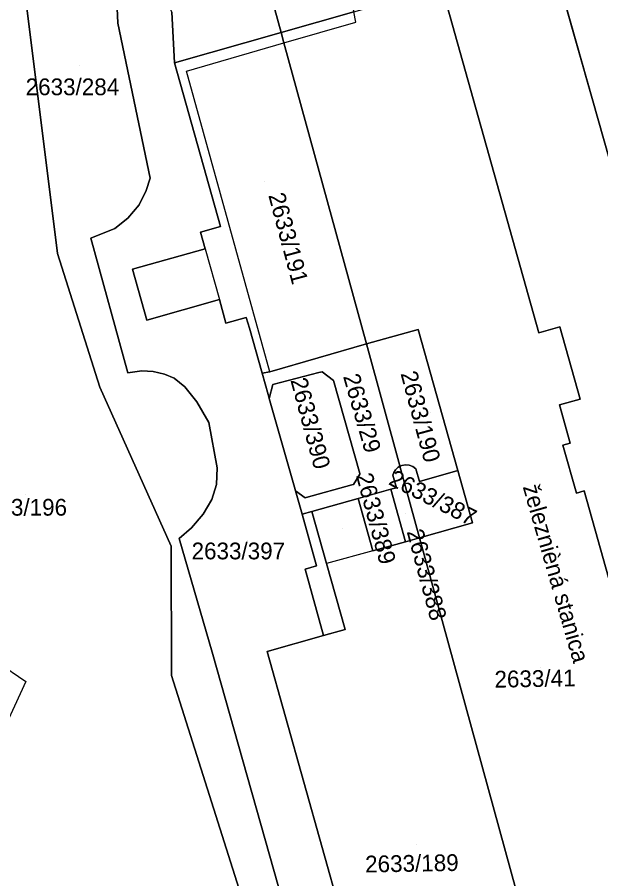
# Model space of a CAD drawing. Extents: x -263423 to -261326, y -1240067 to -1237864.
# Drawn here: x -262118.7 to -262049.1, y -1239373.9 to -1239271.2 of the extents above; entities that cross this region are included whole.
import ezdxf

# ---------------------------------------------------------------- set-up
doc = ezdxf.new("R2010")
doc.units = 0
for name, color, linetype in [('body_kn', 7, 'Continuous'), ('kladpar_druhypozemkov', 7, 'Continuous'), ('kladpar_hranice', 7, 'Continuous'), ('kladpar_parcelnecisla', 7, 'Continuous'), ('kladpar_plochy', 7, 'Continuous'), ('kladpar_sipky', 7, 'Continuous'), ('popisy', 7, 'Continuous'), ('tarchy_linie', 7, 'Continuous'), ('zappar_hrandruhpozemk', 7, 'Continuous')]:
    doc.layers.add(name, color=color, linetype=linetype)

msp = doc.modelspace()

# ---------------------------------------------------------------- linework, layer by layer
at = {"layer": 'body_kn'}
for p, q in [((-262106.7, -1239271.87), (-262106.7, -1239271.87)), ((-262078.3, -1239271.75), (-262078.3, -1239271.75)), ((-262078.3, -1239271.75), (-262078.3, -1239271.75)), ((-262087.22, -1239272.99), (-262087.22, -1239272.99)), ((-262086.89, -1239274.2), (-262086.89, -1239274.2)), ((-262086.89, -1239274.2), (-262086.89, -1239274.2)), ((-262099.93, -1239276.59), (-262099.93, -1239276.59)), ((-262098.49, -1239277.6), (-262098.49, -1239277.6)), ((-262098.49, -1239277.6), (-262098.49, -1239277.6)), ((-262102.85, -1239290.34), (-262102.85, -1239290.34)), ((-262103.32, -1239291.81), (-262103.32, -1239291.81)), ((-262104.16, -1239293.53), (-262104.16, -1239293.53)), ((-262105.5, -1239295.14), (-262105.5, -1239295.14)), ((-262094.43, -1239296.13), (-262094.43, -1239296.13)), ((-262107.04, -1239296.36), (-262107.04, -1239296.36)), ((-262096.84, -1239296.81), (-262096.84, -1239296.81)), ((-262109.92, -1239297.5), (-262109.92, -1239297.5)), ((-262096.28, -1239298.78), (-262096.28, -1239298.78)), ((-262096.28, -1239298.78), (-262096.28, -1239298.78)), ((-262113.88, -1239299.33), (-262113.88, -1239299.33)), ((-262104.95, -1239301.22), (-262104.95, -1239301.22)), ((-262094.58, -1239304.84), (-262094.58, -1239304.84)), ((-262103.24, -1239307.28), (-262103.24, -1239307.28)), ((-262091.38, -1239306.96), (-262091.38, -1239306.96)), ((-262093.79, -1239307.64), (-262093.79, -1239307.64)), ((-262090.97, -1239308.26), (-262090.97, -1239308.26)), ((-262070.86, -1239308.39), (-262070.86, -1239308.39)), ((-262053.97, -1239308.09), (-262053.97, -1239308.09)), ((-262056.45, -1239308.79), (-262056.45, -1239308.79)), ((-262056.45, -1239308.79), (-262056.45, -1239308.79)), ((-262077.04, -1239310.13), (-262077.04, -1239310.13)), ((-262077.04, -1239310.13), (-262077.04, -1239310.13)), ((-262105.49, -1239313.57), (-262105.49, -1239313.57)), ((-262103.81, -1239313.33), (-262103.81, -1239313.33)), ((-262102.46, -1239313.42), (-262102.46, -1239313.42)), ((-262089.49, -1239313.63), (-262089.49, -1239313.63)), ((-262088.56, -1239313.47), (-262088.56, -1239313.47)), ((-262088.56, -1239313.47), (-262088.56, -1239313.47)), ((-262082.73, -1239313.55), (-262082.73, -1239313.55)), ((-262082.32, -1239313.44), (-262082.32, -1239313.44)), ((-262101.11, -1239313.73), (-262101.11, -1239313.73)), ((-262099.97, -1239314.2), (-262099.97, -1239314.2)), ((-262080.95, -1239314.49), (-262080.95, -1239314.49)), ((-262108.84, -1239315.27), (-262108.84, -1239315.27)), ((-262098.69, -1239315.23), (-262098.69, -1239315.23)), ((-262088.18, -1239314.97), (-262088.18, -1239314.97)), ((-262088.77, -1239316.16), (-262088.77, -1239316.16)), ((-262088.65, -1239316.62), (-262088.65, -1239316.62)), ((-262088.65, -1239316.62), (-262088.65, -1239316.62)), ((-262051.55, -1239316.7), (-262051.55, -1239316.7)), ((-262097.26, -1239317.04), (-262097.26, -1239317.04)), ((-262054.01, -1239317.39), (-262054.01, -1239317.39)), ((-262095.84, -1239319.5), (-262095.84, -1239319.5)), ((-262053.59, -1239322.21), (-262053.59, -1239322.21)), ((-262052.72, -1239321.96), (-262052.72, -1239321.96)), ((-262094.84, -1239324.89), (-262094.84, -1239324.89)), ((-262073.25, -1239324.83), (-262073.25, -1239324.83)), ((-262073.05, -1239324.67), (-262073.05, -1239324.67)), ((-262073.04, -1239324.72), (-262073.04, -1239324.72)), ((-262073.04, -1239324.72), (-262073.04, -1239324.72)), ((-262072.83, -1239324.61), (-262072.83, -1239324.61)), ((-262072.38, -1239324.53), (-262072.38, -1239324.53)), ((-262071.93, -1239324.57), (-262071.93, -1239324.57)), ((-262071.51, -1239324.73), (-262071.51, -1239324.73)), ((-262077.83, -1239325.6), (-262077.83, -1239325.6)), ((-262077.82, -1239325.65), (-262077.82, -1239325.65)), ((-262073.87, -1239325.79), (-262073.87, -1239325.79)), ((-262073.76, -1239325.46), (-262073.76, -1239325.46)), ((-262073.57, -1239325.14), (-262073.57, -1239325.14)), ((-262071.14, -1239325.03), (-262071.14, -1239325.03)), ((-262066.13, -1239325.23), (-262066.13, -1239325.23)), ((-262066.13, -1239325.23), (-262066.13, -1239325.23)), ((-262094.91, -1239326.9), (-262094.91, -1239326.9)), ((-262078.78, -1239326.94), (-262078.78, -1239326.94)), ((-262078.58, -1239326.88), (-262078.58, -1239326.88)), ((-262070.72, -1239326.52), (-262070.72, -1239326.52)), ((-262085.63, -1239327.2), (-262085.63, -1239327.2)), ((-262085.51, -1239327.64), (-262085.51, -1239327.64)), ((-262074.12, -1239327.47), (-262074.12, -1239327.47)), ((-262074.12, -1239327.47), (-262074.12, -1239327.47)), ((-262073.45, -1239327.28), (-262073.45, -1239327.28)), ((-262051.99, -1239327.91), (-262051.99, -1239327.91)), ((-262051.05, -1239327.64), (-262051.05, -1239327.64)), ((-262095.47, -1239328.7), (-262095.47, -1239328.7)), ((-262084.34, -1239328.47), (-262084.34, -1239328.47)), ((-262084.22, -1239328.44), (-262084.22, -1239328.44)), ((-262078.01, -1239328.57), (-262078.01, -1239328.57)), ((-262083.55, -1239330.12), (-262083.55, -1239330.12)), ((-262083.55, -1239330.12), (-262083.55, -1239330.12)), ((-262096.49, -1239330.43), (-262096.49, -1239330.43)), ((-262084.71, -1239330.44), (-262084.71, -1239330.44)), ((-262097.91, -1239332.06), (-262097.91, -1239332.06)), ((-262064.37, -1239331.48), (-262064.37, -1239331.48)), ((-262100.32, -1239334.25), (-262100.32, -1239334.25)), ((-262099.37, -1239333.35), (-262099.37, -1239333.35)), ((-262072.36, -1239333.73), (-262072.36, -1239333.73)), ((-262072.36, -1239333.73), (-262072.36, -1239333.73)), ((-262070.7, -1239333.26), (-262070.7, -1239333.26)), ((-262076.25, -1239334.82), (-262076.25, -1239334.82)), ((-262076.25, -1239334.82), (-262076.25, -1239334.82)), ((-262081.81, -1239336.3), (-262081.81, -1239336.3)), ((-262084.36, -1239337), (-262084.36, -1239337)), ((-262082.97, -1239336.61), (-262082.97, -1239336.61)), ((-262079.58, -1239344.2), (-262079.58, -1239344.2)), ((-262082.14, -1239344.92), (-262082.14, -1239344.92)), ((-262082.14, -1239344.92), (-262082.14, -1239344.92)), ((-262095.43, -1239346.88), (-262095.43, -1239346.88)), ((-262088.86, -1239346.8), (-262088.86, -1239346.8)), ((-262100.29, -1239349.66), (-262100.29, -1239349.66)), ((-262117.68, -1239350.4), (-262117.68, -1239350.4))]:
    msp.add_line(p, q, dxfattribs=at)
at = {"layer": 'kladpar_druhypozemkov'}
for p, q in [((-262111.26, -1239276.97), (-262111.26, -1239276.97)), ((-262089.2, -1239290.78), (-262089.2, -1239290.78)), ((-262069.45, -1239318.35), (-262069.45, -1239318.35)), ((-262076.06, -1239319.68), (-262076.06, -1239319.68)), ((-262081.43, -1239320.73), (-262081.43, -1239320.73)), ((-262117.74, -1239328.04), (-262117.74, -1239328.04)), ((-262067.72, -1239328.08), (-262067.72, -1239328.08)), ((-262074.88, -1239330.81), (-262074.88, -1239330.81)), ((-262072.33, -1239330.33), (-262072.33, -1239330.33)), ((-262079.83, -1239332.09), (-262079.83, -1239332.09)), ((-262091.25, -1239333.6), (-262091.25, -1239333.6)), ((-262056.22, -1239348.67), (-262056.22, -1239348.67)), ((-262071.06, -1239369.78), (-262071.06, -1239369.78))]:
    msp.add_line(p, q, dxfattribs=at)
at = {"layer": 'kladpar_hranice'}
for p, q in [((-262086.89, -1239274.2), (-262077.04, -1239310.13)), ((-262077.04, -1239310.13), (-262086.89, -1239274.2)), ((-262073.04, -1239324.72), (-262070.7, -1239333.26)), ((-262070.7, -1239333.26), (-262073.04, -1239324.72)), ((-262072.36, -1239333.73), (-262070.7, -1239333.26))]:
    msp.add_line(p, q, dxfattribs=at)
for points in [[(-261969.12, -1239566.77), (-262077.72, -1239183.39), (-262084.91, -1239185.34), (-262088.19, -1239186.23), (-262090.16, -1239179.55), (-262096.71, -1239155.48), (-262100.93, -1239139.17), (-262095.97, -1239138.25), (-262097.86, -1239129.2), (-262088.76, -1239127.36), (-262090.58, -1239117.82), (-262089.11, -1239117.8), (-262091.06, -1239108.64), (-262092.4, -1239109.08), (-262094.26, -1239100.17), (-262092.78, -1239100.1), (-262094.83, -1239091)], [(-262030.88, -1239399.57), (-262051.05, -1239327.64), (-262051.99, -1239327.91), (-262053.59, -1239322.21), (-262052.72, -1239321.96), (-262054.01, -1239317.39), (-262051.55, -1239316.7), (-262053.97, -1239308.09), (-262056.45, -1239308.79), (-262068.02, -1239267.54), (-262066.06, -1239266.99), (-262077.2, -1239227.75), (-262080.03, -1239217.77), (-262087.11, -1239190.05), (-262088.19, -1239186.23), (-262084.91, -1239185.34), (-262077.72, -1239183.39), (-261969.12, -1239566.77)], [(-262080.07, -1239265.06), (-262087.35, -1239267.12), (-262086.79, -1239269.07), (-262079.52, -1239267.01), (-262078.52, -1239270.52), (-262087.22, -1239272.99), (-262088.7, -1239267.46), (-262100.76, -1239223.61), (-262092.48, -1239221.3), (-262080.07, -1239265.06)], [(-262101.71, -1239236.8), (-262105.09, -1239224.81), (-262100.76, -1239223.61), (-262088.7, -1239267.46), (-262087.22, -1239272.99), (-262099.93, -1239276.59), (-262100.26, -1239270.56), (-262107.48, -1239253.07), (-262102.19, -1239252.15), (-262101.44, -1239250.94), (-262102.59, -1239250.16), (-262105.63, -1239250.95), (-262109.06, -1239238.75), (-262101.71, -1239236.8)], [(-262083.42, -1239402.92), (-262100.29, -1239349.66), (-262100.32, -1239334.25), (-262108.84, -1239315.27), (-262113.88, -1239299.33), (-262118.57, -1239261.71)], [(-262118.57, -1239261.71), (-262113.88, -1239299.33), (-262108.84, -1239315.27), (-262100.32, -1239334.25), (-262100.29, -1239349.66), (-262083.42, -1239402.92)], [(-262106.92, -1239266.49), (-262106.7, -1239271.87), (-262102.85, -1239290.34), (-262103.32, -1239291.81), (-262104.16, -1239293.53), (-262105.5, -1239295.14), (-262107.04, -1239296.36), (-262109.92, -1239297.5), (-262105.49, -1239313.57), (-262103.81, -1239313.33), (-262102.46, -1239313.42), (-262101.11, -1239313.73), (-262099.97, -1239314.2), (-262098.69, -1239315.23), (-262097.26, -1239317.04), (-262095.84, -1239319.5), (-262094.84, -1239324.89), (-262094.91, -1239326.9), (-262095.47, -1239328.7), (-262096.49, -1239330.43), (-262097.91, -1239332.06), (-262099.37, -1239333.35), (-262095.43, -1239346.88), (-262081.77, -1239395.29)], [(-262081.77, -1239395.29), (-262095.43, -1239346.88), (-262099.37, -1239333.35), (-262097.91, -1239332.06), (-262096.49, -1239330.43), (-262095.47, -1239328.7), (-262094.91, -1239326.9), (-262094.84, -1239324.89), (-262095.84, -1239319.5), (-262097.26, -1239317.04), (-262098.69, -1239315.23), (-262099.97, -1239314.2), (-262101.11, -1239313.73), (-262102.46, -1239313.42), (-262103.81, -1239313.33), (-262105.49, -1239313.57), (-262109.92, -1239297.5), (-262107.04, -1239296.36), (-262105.5, -1239295.14), (-262104.16, -1239293.53), (-262103.32, -1239291.81), (-262102.85, -1239290.34), (-262106.7, -1239271.87), (-262106.92, -1239266.49)], [(-262086.89, -1239274.2), (-262087.22, -1239272.99), (-262078.52, -1239270.52), (-262068.02, -1239267.54), (-262056.45, -1239308.79)], [(-262100.26, -1239270.56), (-262099.93, -1239276.59), (-262094.43, -1239296.13), (-262096.84, -1239296.81), (-262096.28, -1239298.78), (-262104.95, -1239301.22), (-262103.24, -1239307.28), (-262094.58, -1239304.84), (-262093.79, -1239307.64), (-262091.38, -1239306.96), (-262090.97, -1239308.26), (-262089.49, -1239313.63), (-262088.77, -1239316.16), (-262088.65, -1239316.62), (-262085.63, -1239327.2), (-262085.51, -1239327.64), (-262084.71, -1239330.44), (-262082.97, -1239336.61), (-262084.36, -1239337), (-262082.14, -1239344.92), (-262088.86, -1239346.8), (-262075.74, -1239393.58)], [(-262077.04, -1239310.13), (-262088.56, -1239313.47), (-262089.49, -1239313.63), (-262090.97, -1239308.26), (-262091.38, -1239306.96), (-262093.79, -1239307.64), (-262094.58, -1239304.84), (-262103.24, -1239307.28), (-262104.95, -1239301.22), (-262096.28, -1239298.78), (-262096.84, -1239296.81), (-262094.43, -1239296.13), (-262099.93, -1239276.59), (-262087.22, -1239272.99), (-262086.89, -1239274.2)], [(-262070.7, -1239333.26), (-262064.37, -1239331.48), (-262066.13, -1239325.23), (-262070.86, -1239308.39), (-262077.04, -1239310.13)], [(-262077.04, -1239310.13), (-262070.86, -1239308.39), (-262066.13, -1239325.23)], [(-262056.45, -1239308.79), (-262053.97, -1239308.09), (-262051.55, -1239316.7), (-262054.01, -1239317.39), (-262052.72, -1239321.96), (-262053.59, -1239322.21), (-262051.99, -1239327.91), (-262051.05, -1239327.64), (-262030.88, -1239399.57), (-262027.03, -1239398.49), (-262022.05, -1239416.25), (-262025.9, -1239417.33), (-262025.28, -1239419.52), (-262029.92, -1239420.82), (-262045.52, -1239425.13)], [(-262073.04, -1239324.72), (-262073.25, -1239324.83), (-262073.57, -1239325.14), (-262073.76, -1239325.46), (-262073.87, -1239325.79), (-262073.45, -1239327.28), (-262074.12, -1239327.47), (-262078.01, -1239328.57), (-262083.55, -1239330.12), (-262084.71, -1239330.44), (-262085.51, -1239327.64), (-262084.34, -1239328.47), (-262084.22, -1239328.44), (-262078.78, -1239326.94), (-262078.58, -1239326.88), (-262077.82, -1239325.65), (-262077.83, -1239325.6), (-262080.95, -1239314.49), (-262082.32, -1239313.44), (-262082.73, -1239313.55), (-262088.18, -1239314.97), (-262088.65, -1239316.62), (-262088.77, -1239316.16), (-262089.49, -1239313.63), (-262088.56, -1239313.47), (-262077.04, -1239310.13)], [(-262077.04, -1239310.13), (-262073.05, -1239324.67), (-262073.04, -1239324.72)], [(-262073.04, -1239324.72), (-262073.05, -1239324.67), (-262077.04, -1239310.13)], [(-262088.65, -1239316.62), (-262088.18, -1239314.97), (-262082.73, -1239313.55), (-262082.32, -1239313.44), (-262080.95, -1239314.49), (-262077.83, -1239325.6), (-262077.82, -1239325.65), (-262078.58, -1239326.88), (-262078.78, -1239326.94), (-262084.22, -1239328.44), (-262084.34, -1239328.47), (-262085.51, -1239327.64), (-262085.63, -1239327.2), (-262088.65, -1239316.62)], [(-262070.7, -1239333.26), (-262072.36, -1239333.73), (-262074.12, -1239327.47), (-262073.45, -1239327.28), (-262073.87, -1239325.79), (-262073.76, -1239325.46), (-262073.57, -1239325.14), (-262073.25, -1239324.83), (-262073.04, -1239324.72)], [(-262073.04, -1239324.72), (-262072.83, -1239324.61), (-262072.38, -1239324.53), (-262071.93, -1239324.57), (-262071.51, -1239324.73), (-262071.14, -1239325.03), (-262070.72, -1239326.52), (-262066.13, -1239325.23)], [(-262066.13, -1239325.23), (-262070.72, -1239326.52), (-262071.14, -1239325.03), (-262071.51, -1239324.73), (-262071.93, -1239324.57), (-262072.38, -1239324.53), (-262072.83, -1239324.61), (-262073.04, -1239324.72)], [(-262066.13, -1239325.23), (-262064.37, -1239331.48), (-262070.7, -1239333.26)], [(-262074.12, -1239327.47), (-262072.36, -1239333.73), (-262076.25, -1239334.82), (-262078.01, -1239328.57), (-262074.12, -1239327.47)], [(-262045.52, -1239425.13), (-262058.6, -1239428.75), (-262068.99, -1239391.69), (-262071.07, -1239392.27), (-262068.34, -1239401.99), (-262072.48, -1239403.15), (-262074.07, -1239397.49), (-262072.1, -1239396.94), (-262073.24, -1239392.88), (-262075.74, -1239393.58), (-262088.86, -1239346.8), (-262082.14, -1239344.92), (-262084.36, -1239337), (-262082.97, -1239336.61), (-262084.71, -1239330.44), (-262083.55, -1239330.12), (-262078.01, -1239328.57), (-262076.25, -1239334.82), (-262072.36, -1239333.73)], [(-262045.52, -1239425.13), (-262046.26, -1239422.44), (-262070.7, -1239333.26)], [(-262070.7, -1239333.26), (-262046.26, -1239422.44), (-262045.52, -1239425.13)]]:
    msp.add_lwpolyline(points, dxfattribs=at)
at = {"layer": 'kladpar_plochy'}
msp.add_line((-261969.12, -1239566.77), (-262077.72, -1239183.39), dxfattribs=at)
for points in [[(-262030.88, -1239399.57), (-262051.05, -1239327.64), (-262051.99, -1239327.91), (-262053.59, -1239322.21), (-262052.72, -1239321.96), (-262054.01, -1239317.39), (-262051.55, -1239316.7), (-262053.97, -1239308.09), (-262056.45, -1239308.79), (-262068.02, -1239267.54), (-262066.06, -1239266.99), (-262077.2, -1239227.75), (-262080.03, -1239217.77), (-262087.11, -1239190.05), (-262088.19, -1239186.23), (-262084.91, -1239185.34), (-262077.72, -1239183.39), (-261969.12, -1239566.77)], [(-262083.42, -1239402.92), (-262100.29, -1239349.66), (-262100.32, -1239334.25), (-262108.84, -1239315.27), (-262113.88, -1239299.33), (-262118.57, -1239261.71)], [(-262118.57, -1239261.71), (-262113.88, -1239299.33), (-262108.84, -1239315.27), (-262100.32, -1239334.25), (-262100.29, -1239349.66), (-262083.42, -1239402.92)], [(-262106.92, -1239266.49), (-262106.7, -1239271.87), (-262102.85, -1239290.34), (-262103.32, -1239291.81), (-262104.16, -1239293.53), (-262105.5, -1239295.14), (-262107.04, -1239296.36), (-262109.92, -1239297.5), (-262105.49, -1239313.57), (-262103.81, -1239313.33), (-262102.46, -1239313.42), (-262101.11, -1239313.73), (-262099.97, -1239314.2), (-262098.69, -1239315.23), (-262097.26, -1239317.04), (-262095.84, -1239319.5), (-262094.84, -1239324.89), (-262094.91, -1239326.9), (-262095.47, -1239328.7), (-262096.49, -1239330.43), (-262097.91, -1239332.06), (-262099.37, -1239333.35), (-262095.43, -1239346.88), (-262081.77, -1239395.29)], [(-262081.77, -1239395.29), (-262095.43, -1239346.88), (-262099.37, -1239333.35), (-262097.91, -1239332.06), (-262096.49, -1239330.43), (-262095.47, -1239328.7), (-262094.91, -1239326.9), (-262094.84, -1239324.89), (-262095.84, -1239319.5), (-262097.26, -1239317.04), (-262098.69, -1239315.23), (-262099.97, -1239314.2), (-262101.11, -1239313.73), (-262102.46, -1239313.42), (-262103.81, -1239313.33), (-262105.49, -1239313.57), (-262109.92, -1239297.5), (-262107.04, -1239296.36), (-262105.5, -1239295.14), (-262104.16, -1239293.53), (-262103.32, -1239291.81), (-262102.85, -1239290.34), (-262106.7, -1239271.87), (-262106.92, -1239266.49)], [(-262046.26, -1239422.44), (-262070.7, -1239333.26), (-262064.37, -1239331.48), (-262066.13, -1239325.23), (-262070.86, -1239308.39), (-262077.04, -1239310.13), (-262086.89, -1239274.2), (-262087.22, -1239272.99), (-262078.52, -1239270.52), (-262068.02, -1239267.54), (-262056.45, -1239308.79), (-262053.97, -1239308.09), (-262051.55, -1239316.7), (-262054.01, -1239317.39), (-262052.72, -1239321.96), (-262053.59, -1239322.21), (-262051.99, -1239327.91), (-262051.05, -1239327.64), (-262030.88, -1239399.57)], [(-262100.26, -1239270.56), (-262099.93, -1239276.59), (-262094.43, -1239296.13), (-262096.84, -1239296.81), (-262096.28, -1239298.78), (-262104.95, -1239301.22), (-262103.24, -1239307.28), (-262094.58, -1239304.84), (-262093.79, -1239307.64), (-262091.38, -1239306.96), (-262090.97, -1239308.26), (-262089.49, -1239313.63), (-262088.77, -1239316.16), (-262088.65, -1239316.62), (-262085.63, -1239327.2), (-262085.51, -1239327.64), (-262084.71, -1239330.44), (-262082.97, -1239336.61), (-262084.36, -1239337), (-262082.14, -1239344.92), (-262088.86, -1239346.8), (-262075.74, -1239393.58)]]:
    msp.add_lwpolyline(points, dxfattribs=at)
for points in [[(-262080.07, -1239265.06), (-262087.35, -1239267.12), (-262086.79, -1239269.07), (-262079.52, -1239267.01), (-262078.52, -1239270.52), (-262087.22, -1239272.99), (-262088.7, -1239267.46), (-262100.76, -1239223.61), (-262092.48, -1239221.3)], [(-262101.71, -1239236.8), (-262105.09, -1239224.81), (-262100.76, -1239223.61), (-262088.7, -1239267.46), (-262087.22, -1239272.99), (-262099.93, -1239276.59), (-262100.26, -1239270.56), (-262107.48, -1239253.07), (-262102.19, -1239252.15), (-262101.44, -1239250.94), (-262102.59, -1239250.16), (-262105.63, -1239250.95), (-262109.06, -1239238.75)], [(-262086.89, -1239274.2), (-262077.04, -1239310.13), (-262088.56, -1239313.47), (-262089.49, -1239313.63), (-262090.97, -1239308.26), (-262091.38, -1239306.96), (-262093.79, -1239307.64), (-262094.58, -1239304.84), (-262103.24, -1239307.28), (-262104.95, -1239301.22), (-262096.28, -1239298.78), (-262096.84, -1239296.81), (-262094.43, -1239296.13), (-262099.93, -1239276.59), (-262087.22, -1239272.99)], [(-262066.13, -1239325.23), (-262070.72, -1239326.52), (-262071.14, -1239325.03), (-262071.51, -1239324.73), (-262071.93, -1239324.57), (-262072.38, -1239324.53), (-262072.83, -1239324.61), (-262073.04, -1239324.72), (-262073.05, -1239324.67), (-262077.04, -1239310.13), (-262070.86, -1239308.39)], [(-262077.04, -1239310.13), (-262073.05, -1239324.67), (-262073.04, -1239324.72), (-262073.25, -1239324.83), (-262073.57, -1239325.14), (-262073.76, -1239325.46), (-262073.87, -1239325.79), (-262073.45, -1239327.28), (-262074.12, -1239327.47), (-262078.01, -1239328.57), (-262083.55, -1239330.12), (-262084.71, -1239330.44), (-262085.51, -1239327.64), (-262084.34, -1239328.47), (-262084.22, -1239328.44), (-262078.78, -1239326.94), (-262078.58, -1239326.88), (-262077.82, -1239325.65), (-262077.83, -1239325.6), (-262080.95, -1239314.49), (-262082.32, -1239313.44), (-262082.73, -1239313.55), (-262088.18, -1239314.97), (-262088.65, -1239316.62), (-262088.77, -1239316.16), (-262089.49, -1239313.63), (-262088.56, -1239313.47)], [(-262088.65, -1239316.62), (-262088.18, -1239314.97), (-262082.73, -1239313.55), (-262082.32, -1239313.44), (-262080.95, -1239314.49), (-262077.83, -1239325.6), (-262077.82, -1239325.65), (-262078.58, -1239326.88), (-262078.78, -1239326.94), (-262084.22, -1239328.44), (-262084.34, -1239328.47), (-262085.51, -1239327.64), (-262085.63, -1239327.2)], [(-262073.04, -1239324.72), (-262070.7, -1239333.26), (-262072.36, -1239333.73), (-262074.12, -1239327.47), (-262073.45, -1239327.28), (-262073.87, -1239325.79), (-262073.76, -1239325.46), (-262073.57, -1239325.14), (-262073.25, -1239324.83)], [(-262066.13, -1239325.23), (-262064.37, -1239331.48), (-262070.7, -1239333.26), (-262073.04, -1239324.72), (-262072.83, -1239324.61), (-262072.38, -1239324.53), (-262071.93, -1239324.57), (-262071.51, -1239324.73), (-262071.14, -1239325.03), (-262070.72, -1239326.52)], [(-262074.12, -1239327.47), (-262072.36, -1239333.73), (-262076.25, -1239334.82), (-262078.01, -1239328.57)], [(-262072.36, -1239333.73), (-262070.7, -1239333.26), (-262046.26, -1239422.44), (-262045.52, -1239425.13), (-262058.6, -1239428.75), (-262068.99, -1239391.69), (-262071.07, -1239392.27), (-262068.34, -1239401.99), (-262072.48, -1239403.15), (-262074.07, -1239397.49), (-262072.1, -1239396.94), (-262073.24, -1239392.88), (-262075.74, -1239393.58), (-262088.86, -1239346.8), (-262082.14, -1239344.92), (-262084.36, -1239337), (-262082.97, -1239336.61), (-262084.71, -1239330.44), (-262083.55, -1239330.12), (-262078.01, -1239328.57), (-262076.25, -1239334.82)]]:
    msp.add_lwpolyline(points, close=True, dxfattribs=at)
at = {"layer": 'kladpar_sipky'}
msp.add_line((-262071.84, -1239332.35), (-262071.84, -1239332.35), dxfattribs=at)
at = {"layer": 'tarchy_linie'}
msp.add_lwpolyline([(-262347.36, -1239420.93), (-262343.18, -1239423.15), (-262223.8, -1239387.31), (-262214.9, -1239384.8), (-262208.71, -1239382.71), (-262122.75, -1239356.59), (-262120.2, -1239351.1), (-262121.06, -1239350.52), (-262120.36, -1239350.31), (-262120.58, -1239349.63), (-262121.09, -1239348.08), (-262117.68, -1239350.4), (-262121.31, -1239358.25), (-262208.09, -1239384.61), (-262214.31, -1239386.71), (-262223.24, -1239389.23), (-262343.39, -1239425.3), (-262348.3, -1239422.69), (-262347.83, -1239421.81), (-262347.59, -1239421.53), (-262347.36, -1239420.93)], dxfattribs=at)
at = {"layer": 'zappar_hrandruhpozemk'}
for p, q in [((-262078.3, -1239271.75), (-262078.52, -1239270.52)), ((-262096.28, -1239298.78), (-262094.58, -1239304.84)), ((-262076.25, -1239334.82), (-262081.81, -1239336.3))]:
    msp.add_line(p, q, dxfattribs=at)
for points in [[(-262098.49, -1239277.6), (-262086.89, -1239274.2), (-262078.3, -1239271.75)], [(-262088.56, -1239313.47), (-262098.49, -1239277.6), (-262086.89, -1239274.2), (-262078.3, -1239271.75)], [(-262083.55, -1239330.12), (-262081.81, -1239336.3), (-262079.58, -1239344.2), (-262082.14, -1239344.92)], [(-262082.14, -1239344.92), (-262079.58, -1239344.2), (-262081.81, -1239336.3), (-262083.55, -1239330.12)]]:
    msp.add_lwpolyline(points, dxfattribs=at)

# ---------------------------------------------------------------- texts
at = {"layer": 'kladpar_parcelnecisla'}
for s, p in [('2633/284', (-262117.68, -1239280.46)), ('2633/196', (-262123.9, -1239330.61)), ('2633/397', (-262097.89, -1239335.82))]:
    msp.add_text(s, height=2, dxfattribs=at).set_placement(p)
for s, rotation, p in [('2633/191', 285, (-262088.75, -1239292.39)), ('2633/29', 286, (-262079.83, -1239314)), ('2633/190', 285, (-262072.98, -1239313.65)), ('2633/390', 285, (-262086.11, -1239314.45)), ('2633/389', 285, (-262078.29, -1239325.81)), ('2633/387', 333, (-262074.52, -1239326.83)), ('2633/388', 285, (-262072.24, -1239332.51)), ('2633/41', 1, (-262061.74, -1239351.13)), ('2633/189', 1, (-262077.17, -1239373.18))]:
    msp.add_text(s, height=2, rotation=rotation, dxfattribs=at).set_placement(p)
at = {"layer": 'popisy'}
msp.add_text('železnièná stanica', height=2, rotation=286, dxfattribs=at).set_placement((-262058.4, -1239327.17))

doc.saveas('drawing.dxf')
